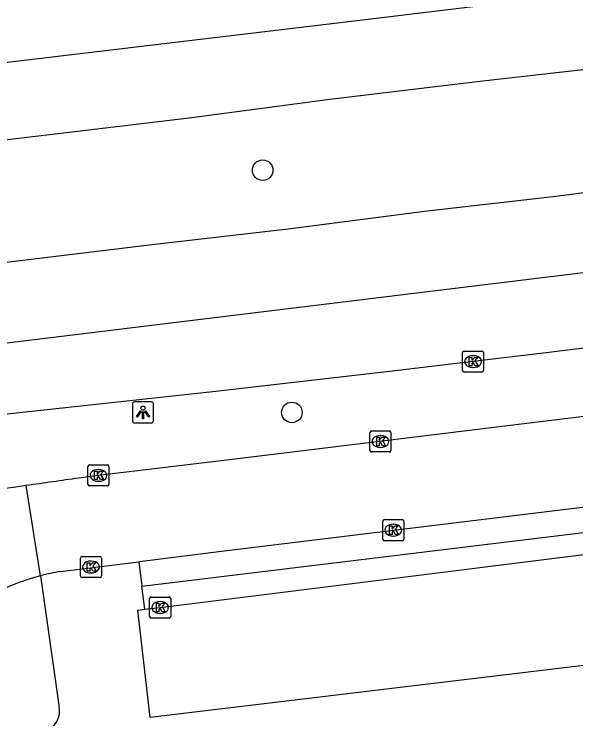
# Model space of a CAD drawing. Extents: x 161477 to 163040, y 383680 to 384868.
# Drawn here: x 161855.46 to 161882.18, y 384000.48 to 384033.98 of the extents above; entities that cross this region are included whole.
import ezdxf

# ---------------------------------------------------------------- set-up
doc = ezdxf.new("R2010")
doc.units = 0
for name, color, linetype in [('IMGEO_Boom', 7, 'Continuous'), ('IMGEO_Kolk', 7, 'Continuous'), ('IMGEO_Lichtpunt', 7, 'Continuous'), ('IMGEO_Parkeervlak_open', 7, 'Continuous'), ('IMGEO_Rijbaan_lokaal_gesloten', 7, 'Continuous'), ('IMGEO_Rijbaan_lokaal_open', 7, 'Continuous'), ('IMGEO_Voetpad_open', 7, 'Continuous')]:
    doc.layers.add(name, color=color, linetype=linetype)

msp = doc.modelspace()

# ---------------------------------------------------------------- linework, layer by layer
at = {"layer": 'IMGEO_Boom'}
for centre in [(161867.281, 384026.565), (161868.669, 384015.048)]:
    msp.add_circle(centre, 0.489, dxfattribs=at)
at = {"layer": 'IMGEO_Kolk'}
for p, q in [((161876.785, 384017.04), (161876.785, 384017.892)), ((161876.86, 384017.966), (161877.712, 384017.966)), ((161877.786, 384017.892), (161877.786, 384017.04)), ((161877.273, 384017.746), (161877.298, 384017.746)), ((161877.296, 384017.186), (161877.271, 384017.186)), ((161877.712, 384016.966), (161876.86, 384016.966)), ((161872.382, 384013.24), (161872.382, 384014.092)), ((161872.457, 384014.166), (161873.309, 384014.166)), ((161873.383, 384014.092), (161873.383, 384013.24)), ((161872.87, 384013.946), (161872.895, 384013.946)), ((161873.309, 384013.166), (161872.457, 384013.166)), ((161872.893, 384013.386), (161872.868, 384013.386)), ((161858.968, 384011.626), (161858.968, 384012.478)), ((161859.043, 384012.552), (161859.895, 384012.552)), ((161859.969, 384012.478), (161859.969, 384011.626)), ((161859.456, 384012.332), (161859.481, 384012.332)), ((161859.479, 384011.772), (161859.454, 384011.772)), ((161859.895, 384011.552), (161859.043, 384011.552)), ((161872.993, 384009.024), (161872.993, 384009.876)), ((161873.068, 384009.95), (161873.92, 384009.95)), ((161873.481, 384009.73), (161873.506, 384009.73)), ((161873.994, 384009.876), (161873.994, 384009.024)), ((161873.504, 384009.17), (161873.479, 384009.17)), ((161873.92, 384008.95), (161873.068, 384008.95)), ((161858.614, 384007.272), (161858.614, 384008.124)), ((161858.689, 384008.198), (161859.541, 384008.198)), ((161859.615, 384008.124), (161859.615, 384007.272)), ((161859.102, 384007.978), (161859.127, 384007.978)), ((161859.125, 384007.418), (161859.1, 384007.418)), ((161859.541, 384007.198), (161858.689, 384007.198)), ((161861.904, 384005.346), (161861.904, 384006.198)), ((161861.979, 384006.272), (161862.831, 384006.272)), ((161862.392, 384006.052), (161862.417, 384006.052)), ((161862.905, 384006.198), (161862.905, 384005.346)), ((161862.415, 384005.492), (161862.39, 384005.492)), ((161862.831, 384005.272), (161861.979, 384005.272))]:
    msp.add_line(p, q, dxfattribs=at)
for points in [[(161876.785, 384017.04), (161876.785, 384017.892)], [(161876.86, 384017.966), (161877.712, 384017.966)], [(161877.786, 384017.892), (161877.786, 384017.04)], [(161877.106, 384017.666), (161877.229, 384017.666), (161877.229, 384017.515), (161877.359, 384017.666), (161877.523, 384017.666), (161877.377, 384017.515), (161877.53, 384017.266), (161877.378, 384017.266), (161877.293, 384017.43), (161877.229, 384017.363), (161877.229, 384017.266), (161877.106, 384017.266), (161877.106, 384017.666)], [(161877.712, 384016.966), (161876.86, 384016.966)], [(161872.382, 384013.24), (161872.382, 384014.092)], [(161872.457, 384014.166), (161873.309, 384014.166)], [(161873.383, 384014.092), (161873.383, 384013.24)], [(161872.703, 384013.866), (161872.826, 384013.866), (161872.826, 384013.715), (161872.956, 384013.866), (161873.12, 384013.866), (161872.974, 384013.715), (161873.127, 384013.466), (161872.975, 384013.466), (161872.89, 384013.63), (161872.826, 384013.563), (161872.826, 384013.466), (161872.703, 384013.466), (161872.703, 384013.866)], [(161873.309, 384013.166), (161872.457, 384013.166)], [(161858.968, 384011.626), (161858.968, 384012.478)], [(161859.043, 384012.552), (161859.895, 384012.552)], [(161859.969, 384012.478), (161859.969, 384011.626)], [(161859.289, 384012.252), (161859.412, 384012.252), (161859.412, 384012.101), (161859.542, 384012.252), (161859.706, 384012.252), (161859.56, 384012.101), (161859.713, 384011.852), (161859.561, 384011.852), (161859.476, 384012.016), (161859.412, 384011.949), (161859.412, 384011.852), (161859.289, 384011.852), (161859.289, 384012.252)], [(161859.895, 384011.552), (161859.043, 384011.552)], [(161872.993, 384009.024), (161872.993, 384009.876)], [(161873.068, 384009.95), (161873.92, 384009.95)], [(161873.994, 384009.876), (161873.994, 384009.024)], [(161873.314, 384009.65), (161873.437, 384009.65), (161873.437, 384009.499), (161873.567, 384009.65), (161873.731, 384009.65), (161873.585, 384009.499), (161873.738, 384009.25), (161873.586, 384009.25), (161873.501, 384009.414), (161873.437, 384009.347), (161873.437, 384009.25), (161873.314, 384009.25), (161873.314, 384009.65)], [(161873.92, 384008.95), (161873.068, 384008.95)], [(161858.614, 384007.272), (161858.614, 384008.124)], [(161858.689, 384008.198), (161859.541, 384008.198)], [(161859.615, 384008.124), (161859.615, 384007.272)], [(161858.935, 384007.898), (161859.058, 384007.898), (161859.058, 384007.747), (161859.188, 384007.898), (161859.352, 384007.898), (161859.206, 384007.747), (161859.359, 384007.498), (161859.207, 384007.498), (161859.122, 384007.662), (161859.058, 384007.595), (161859.058, 384007.498), (161858.935, 384007.498), (161858.935, 384007.898)], [(161859.541, 384007.198), (161858.689, 384007.198)], [(161861.904, 384005.346), (161861.904, 384006.198)], [(161861.979, 384006.272), (161862.831, 384006.272)], [(161862.905, 384006.198), (161862.905, 384005.346)], [(161862.225, 384005.972), (161862.348, 384005.972), (161862.348, 384005.821), (161862.478, 384005.972), (161862.642, 384005.972), (161862.496, 384005.821), (161862.649, 384005.572), (161862.497, 384005.572), (161862.412, 384005.736), (161862.348, 384005.669), (161862.348, 384005.572), (161862.225, 384005.572), (161862.225, 384005.972)], [(161862.831, 384005.272), (161861.979, 384005.272)]]:
    msp.add_lwpolyline(points, dxfattribs=at)
for centre, start, end in [((161876.862, 384017.89), 91.552, 178.448), ((161876.862, 384017.89), 91.552, 178.448), ((161877.71, 384017.89), 1.552, 88.448), ((161877.71, 384017.89), 1.552, 88.448), ((161876.862, 384017.042), 181.552, 268.448), ((161876.862, 384017.042), 181.552, 268.448), ((161877.71, 384017.042), 271.552, 358.448), ((161877.71, 384017.042), 271.552, 358.448), ((161872.459, 384014.09), 91.552, 178.448), ((161872.459, 384014.09), 91.552, 178.448), ((161873.307, 384014.09), 1.552, 88.448), ((161873.307, 384014.09), 1.552, 88.448), ((161872.459, 384013.242), 181.552, 268.448), ((161872.459, 384013.242), 181.552, 268.448), ((161873.307, 384013.242), 271.552, 358.448), ((161873.307, 384013.242), 271.552, 358.448), ((161859.045, 384012.476), 91.552, 178.448), ((161859.045, 384012.476), 91.552, 178.448), ((161859.893, 384012.476), 1.552, 88.448), ((161859.893, 384012.476), 1.552, 88.448), ((161859.045, 384011.628), 181.552, 268.448), ((161859.045, 384011.628), 181.552, 268.448), ((161859.893, 384011.628), 271.552, 358.448), ((161859.893, 384011.628), 271.552, 358.448), ((161873.07, 384009.874), 91.552, 178.448), ((161873.07, 384009.874), 91.552, 178.448), ((161873.918, 384009.874), 1.552, 88.448), ((161873.918, 384009.874), 1.552, 88.448), ((161873.07, 384009.026), 181.552, 268.448), ((161873.07, 384009.026), 181.552, 268.448), ((161873.918, 384009.026), 271.552, 358.448), ((161873.918, 384009.026), 271.552, 358.448), ((161858.691, 384008.122), 91.552, 178.448), ((161858.691, 384008.122), 91.552, 178.448), ((161859.539, 384008.122), 1.552, 88.448), ((161859.539, 384008.122), 1.552, 88.448), ((161858.691, 384007.274), 181.552, 268.448), ((161858.691, 384007.274), 181.552, 268.448), ((161859.539, 384007.274), 271.552, 358.448), ((161859.539, 384007.274), 271.552, 358.448), ((161861.981, 384006.196), 91.552, 178.448), ((161861.981, 384006.196), 91.552, 178.448), ((161862.829, 384006.196), 1.552, 88.448), ((161862.829, 384006.196), 1.552, 88.448), ((161861.981, 384005.348), 181.552, 268.448), ((161861.981, 384005.348), 181.552, 268.448), ((161862.829, 384005.348), 271.552, 358.448), ((161862.829, 384005.348), 271.552, 358.448)]:
    msp.add_arc(centre, 0.0765, start, end, dxfattribs=at)
for centre, major_axis, ratio, start_param, end_param in [((161877.272, 384017.466), (-0.387, 0.002), 0.722429, 4.712389, 7.853982), ((161877.297, 384017.466), (-0.39, 0.002), 0.717154, 1.570796, 4.712389), ((161872.869, 384013.666), (-0.387, 0.002), 0.722429, 4.712389, 7.853982), ((161872.894, 384013.666), (-0.39, 0.002), 0.717154, 1.570796, 4.712389), ((161859.455, 384012.052), (-0.387, 0.002), 0.722429, 4.712389, 7.853982), ((161859.48, 384012.052), (-0.39, 0.002), 0.717154, 1.570796, 4.712389), ((161873.48, 384009.45), (-0.387, 0.002), 0.722429, 4.712389, 7.853982), ((161873.505, 384009.45), (-0.39, 0.002), 0.717154, 1.570796, 4.712389), ((161859.101, 384007.698), (-0.387, 0.002), 0.722429, 4.712389, 7.853982), ((161859.126, 384007.698), (-0.39, 0.002), 0.717154, 1.570796, 4.712389), ((161862.391, 384005.772), (-0.387, 0.002), 0.722429, 4.712389, 7.853982), ((161862.416, 384005.772), (-0.39, 0.002), 0.717154, 1.570796, 4.712389)]:
    msp.add_ellipse(centre, major_axis=major_axis, ratio=ratio, start_param=start_param, end_param=end_param, dxfattribs=at)
at = {"layer": 'IMGEO_Lichtpunt'}
for p, q in [((161861.088, 384015.453), (161861.088, 384014.646)), ((161861.088, 384015.453), (161861.088, 384014.646)), ((161861.99, 384015.548), (161861.182, 384015.548)), ((161861.99, 384015.548), (161861.182, 384015.548)), ((161862.084, 384014.646), (161862.084, 384015.453)), ((161862.084, 384014.646), (161862.084, 384015.453)), ((161861.182, 384014.552), (161861.99, 384014.552)), ((161861.182, 384014.552), (161861.99, 384014.552))]:
    msp.add_line(p, q, dxfattribs=at)
for points in [[(161861.462, 384015.117), (161861.501, 384015.089), (161861.313, 384014.827), (161861.275, 384014.854), (161861.462, 384015.117)], [(161861.674, 384015.089), (161861.712, 384015.116), (161861.899, 384014.854), (161861.86, 384014.826), (161861.674, 384015.089)], [(161861.564, 384015.069), (161861.611, 384015.069), (161861.611, 384014.747), (161861.564, 384014.747), (161861.564, 384015.069)]]:
    msp.add_lwpolyline(points, dxfattribs=at)
msp.add_circle((161861.587, 384015.251), 0.0994, dxfattribs=at)
for centre, start, end in [((161861.182, 384015.453), 90, 180), ((161861.182, 384015.453), 90, 180), ((161861.99, 384015.453), 0, 90), ((161861.99, 384015.453), 0, 90), ((161861.182, 384014.646), 180, 270), ((161861.182, 384014.646), 180, 270), ((161861.99, 384014.646), 270, 0), ((161861.99, 384014.646), 270, 360)]:
    msp.add_arc(centre, 0.0946, start, end, dxfattribs=at)
at = {"layer": 'IMGEO_Parkeervlak_open'}
msp.add_lwpolyline([(161861.675, 384005.689), (161862.405, 384005.773), (161892.456, 384009.522), (161901.405, 384010.601), (161901.566, 384010.651)], dxfattribs=at)
at = {"layer": 'IMGEO_Rijbaan_lokaal_gesloten'}
for points in [[(162246.408, 384079.189), (162227.626, 384076.889), (162181.187, 384071.188), (162137.796, 384065.987), (162093.056, 384060.636), (162050.016, 384055.235), (162024.421, 384052.135), (162005.138, 384049.833), (161993.828, 384048.483), (161960.735, 384044.482), (161945.288, 384042.532), (161917.195, 384039.231), (161895.749, 384036.581), (161871.905, 384033.68), (161827.864, 384028.429), (161795.621, 384024.429), (161753.08, 384019.028), (161721.837, 384015.377), (161706.74, 384013.577), (161696.893, 384013.027), (161694.855, 384012.926)], [(161696.618, 383999.076), (161717.081, 384001.544), (161768.879, 384007.897), (161825.477, 384014.75), (161917.35, 384025.954), (162007.495, 384037.033), (162008.923, 384037.209), (162102.422, 384048.613), (162177.172, 384057.667), (162248.391, 384066.39)], [(162036.516, 384037.016), (162009.54, 384033.893), (162008.109, 384033.699), (162000, 384032.599), (161996.88, 384032.194), (161990.538, 384031.465), (161981.752, 384030.422), (161974.434, 384029.511), (161966.996, 384028.578), (161961.213, 384027.84), (161952.768, 384026.784), (161946.406, 384026.014), (161938.648, 384025.104), (161928.777, 384023.886), (161920.55, 384022.895), (161914.21, 384022.046), (161904.857, 384020.891), (161896.801, 384019.864), (161888.804, 384018.877), (161880.897, 384017.893), (161873.318, 384016.997), (161865.049, 384016.046), (161854.527, 384014.894)], [(161800.208, 384021.201), (161822.654, 384023.966), (161852.473, 384027.711), (161858.477, 384028.412), (161863.792, 384029.049), (161870.482, 384029.937), (161877.612, 384030.793), (161882.389, 384031.339), (161888.791, 384032.099), (161894.025, 384032.784), (161899.681, 384033.408), (161903.15, 384033.885), (161909.622, 384034.647)], [(161955.645, 384034.342), (161947.767, 384033.359), (161941.167, 384032.594), (161932.884, 384031.511), (161926.538, 384030.732), (161918.49, 384029.795), (161912.208, 384029.026), (161904.739, 384028.152), (161898.618, 384027.408), (161892.7, 384026.697), (161887.995, 384026.183), (161881.096, 384025.303), (161875.103, 384024.611), (161868.493, 384023.755), (161862.148, 384023.025), (161854.166, 384022.062), (161823.343, 384018.177), (161748.637, 384009.081), (161744.626, 384008.574)], [(161953.69, 384023.463), (161942.24, 384022.146), (161865.698, 384012.787), (161859.469, 384012.052), (161858.533, 384011.921)], [(161861.392, 384007.951), (161861.422, 384007.955), (161865.32, 384008.454), (161899.904, 384012.667)], [(161856.037, 384011.57), (161855.546, 384011.497), (161855.055, 384011.424), (161849.163, 384010.365), (161838.619, 384008.665)], [(161856.708, 384007.28), (161856.037, 384011.57)], [(161857.664, 384007.489), (161861.392, 384007.951)]]:
    msp.add_lwpolyline(points, dxfattribs=at)
for centre, radius, start, end in [((161893.605, 383753.47), 260.82, 97.72787, 98.28158), ((161859.578, 383996.445), 11.208, 99.8299, 104.8339), ((161859.515, 383996.69), 10.955, 104.8471, 119.0772)]:
    msp.add_arc(centre, radius, start, end, dxfattribs=at)
at = {"layer": 'IMGEO_Rijbaan_lokaal_open'}
for points in [[(161861.392, 384007.951), (161861.537, 384006.794)], [(161856.708, 384007.28), (161857.608, 384001.02)], [(161861.675, 384005.689), (161861.537, 384006.794)], [(161902.247, 384005.383), (161861.932, 384000.548), (161861.338, 384005.65), (161861.675, 384005.689)]]:
    msp.add_lwpolyline(points, dxfattribs=at)
msp.add_arc((161856.601, 384000.861), 1.019, 302.3776, 8.9802, dxfattribs=at)
at = {"layer": 'IMGEO_Voetpad_open'}
msp.add_lwpolyline([(161861.537, 384006.794), (161900.033, 384011.465)], dxfattribs=at)

doc.saveas('drawing.dxf')
